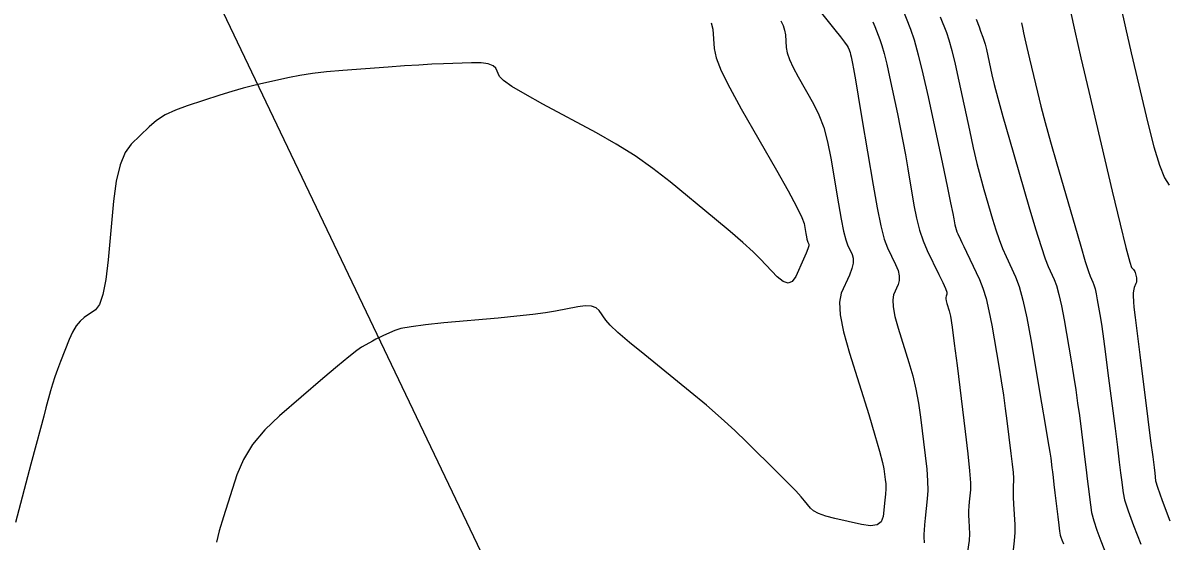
# Model space of a CAD drawing. Extents: x 2082232 to 2083549, y 592624 to 593832.
# Drawn here: x 2082908.8 to 2082963.1, y 593118.6 to 593143.3 of the extents above; entities that cross this region are included whole.
import ezdxf

# ---------------------------------------------------------------- set-up
doc = ezdxf.new("R2010")
doc.units = 0
for name, color, linetype in [('DT_X_Contour_Major', 7, 'Continuous'), ('DT_X_Contour_Minor', 7, 'Continuous'), ('GE_X_CL_5', 7, 'Continuous')]:
    doc.layers.add(name, color=color, linetype=linetype)

msp = doc.modelspace()

# ---------------------------------------------------------------- linework, layer by layer
at = {"layer": 'DT_X_Contour_Major'}
for points in [[(2082958.498, 593143.793), (2082958.703, 593142.865), (2082958.993, 593141.599), (2082959.369, 593139.994), (2082960.486, 593135.263), (2082960.857, 593133.706), (2082961.132, 593132.584), (2082961.311, 593131.896), (2082961.394, 593131.642), (2082961.487, 593131.545), (2082961.52, 593131.505), (2082961.548, 593131.457), (2082961.571, 593131.401), (2082961.59, 593131.337), (2082961.632, 593131.155), (2082961.642, 593131.086), (2082961.641, 593131.017), (2082961.629, 593130.948), (2082961.605, 593130.878), (2082961.526, 593130.691), (2082961.501, 593130.615), (2082961.484, 593130.527), (2082961.476, 593130.428), (2082961.476, 593130.318), (2082961.487, 593130.008), (2082961.509, 593129.764), (2082961.566, 593129.262), (2082961.659, 593128.503), (2082961.787, 593127.487), (2082962.176, 593124.435), (2082962.305, 593123.416), (2082962.402, 593122.65), (2082962.467, 593122.134), (2082962.499, 593121.871), (2082962.542, 593121.504), (2082962.629, 593121.202), (2082962.855, 593120.573), (2082963.222, 593119.616)], [(2082949.115, 593143.311), (2082949.214, 593143.085), (2082949.454, 593142.47), (2082949.551, 593142.187), (2082949.66, 593141.796), (2082949.781, 593141.3), (2082949.916, 593140.696), (2082950.29, 593138.945), (2082950.426, 593138.289), (2082950.554, 593137.635), (2082950.675, 593136.984), (2082950.787, 593136.334), (2082951.076, 593134.605), (2082951.196, 593133.984), (2082951.342, 593133.418), (2082951.512, 593132.907), (2082951.707, 593132.451), (2082952.26, 593131.309), (2082952.44, 593130.929), (2082952.563, 593130.647), (2082952.63, 593130.462), (2082952.641, 593130.375), (2082952.595, 593130.273), (2082952.585, 593130.223), (2082952.59, 593130.15), (2082952.609, 593130.055), (2082952.642, 593129.936), (2082952.749, 593129.59), (2082952.803, 593129.33), (2082952.882, 593128.808), (2082952.989, 593128.025), (2082953.121, 593126.98), (2082953.51, 593123.847), (2082953.634, 593122.792), (2082953.716, 593121.979), (2082953.757, 593121.407), (2082953.754, 593121.076), (2082953.692, 593120.515), (2082953.674, 593120.301), (2082953.664, 593120.082), (2082953.664, 593119.856), (2082953.672, 593119.624), (2082953.708, 593118.998), (2082953.691, 593118.67), (2082953.614, 593118.157)]]:
    msp.add_lwpolyline(points, dxfattribs=at)
at = {"layer": 'DT_X_Contour_Minor'}
for points in [[(2082950.47, 593144.081), (2082950.907, 593142.965), (2082951.082, 593142.45), (2082951.28, 593141.74), (2082951.501, 593140.838), (2082951.744, 593139.741), (2082952.424, 593136.559), (2082952.65, 593135.501), (2082952.816, 593134.714), (2082952.923, 593134.198), (2082952.971, 593133.952), (2082953.02, 593133.66), (2082953.042, 593133.551), (2082953.072, 593133.444), (2082953.109, 593133.34), (2082953.154, 593133.238), (2082953.285, 593132.969), (2082953.349, 593132.835), (2082953.443, 593132.636), (2082953.568, 593132.371), (2082953.723, 593132.041), (2082954.177, 593131.074), (2082954.341, 593130.666), (2082954.494, 593130.167), (2082954.635, 593129.578), (2082954.765, 593128.897), (2082955.094, 593126.962), (2082955.211, 593126.254), (2082955.316, 593125.584), (2082955.407, 593124.95), (2082955.485, 593124.352), (2082955.677, 593122.809), (2082955.738, 593122.293), (2082955.78, 593121.902), (2082955.802, 593121.636), (2082955.803, 593121.496), (2082955.78, 593121.29), (2082955.775, 593121.177), (2082955.778, 593120.991), (2082955.787, 593120.734), (2082955.804, 593120.405), (2082955.86, 593119.43), (2082955.864, 593119.053), (2082955.837, 593118.652), (2082955.777, 593118.226)], [(2082960.87, 593144.085), (2082961.105, 593143.028), (2082961.381, 593141.838), (2082962.171, 593138.49), (2082962.456, 593137.364), (2082962.72, 593136.499), (2082962.961, 593135.894), (2082963.179, 593135.55)], [(2082946.504, 593143.949), (2082947.316, 593142.934), (2082947.585, 593142.595), (2082947.781, 593142.342), (2082947.906, 593142.173), (2082947.958, 593142.088), (2082948.002, 593141.976), (2082948.02, 593141.924), (2082948.04, 593141.852), (2082948.062, 593141.761), (2082948.087, 593141.651), (2082948.155, 593141.331), (2082948.202, 593141.077), (2082948.293, 593140.557), (2082948.426, 593139.77), (2082948.603, 593138.716), (2082949.132, 593135.55), (2082949.323, 593134.474), (2082949.501, 593133.62), (2082949.665, 593132.989), (2082949.816, 593132.58), (2082950.201, 593131.787), (2082950.317, 593131.504), (2082950.376, 593131.25), (2082950.38, 593131.025), (2082950.327, 593130.829), (2082950.111, 593130.346), (2082950.064, 593130.111), (2082950.085, 593129.768), (2082950.173, 593129.317), (2082950.33, 593128.758), (2082950.837, 593127.123), (2082951.014, 593126.501), (2082951.164, 593125.862), (2082951.289, 593125.205), (2082951.387, 593124.531), (2082951.612, 593122.709), (2082951.682, 593122.068), (2082951.721, 593121.512), (2082951.729, 593121.042), (2082951.706, 593120.655), (2082951.605, 593119.739), (2082951.572, 593119.426), (2082951.551, 593119.172), (2082951.54, 593118.978), (2082951.54, 593118.844), (2082951.556, 593118.566)], [(2082952.324, 593143.55), (2082952.615, 593142.805), (2082952.734, 593142.451), (2082952.873, 593141.948), (2082953.031, 593141.296), (2082953.208, 593140.495), (2082953.707, 593138.16), (2082953.89, 593137.328), (2082954.064, 593136.583), (2082954.23, 593135.924), (2082954.388, 593135.352), (2082954.797, 593133.943), (2082954.952, 593133.436), (2082955.112, 593132.97), (2082955.275, 593132.546), (2082955.442, 593132.164), (2082955.894, 593131.202), (2082956.066, 593130.744), (2082956.245, 593130.094), (2082956.429, 593129.251), (2082956.619, 593128.214), (2082957.133, 593125.193), (2082957.305, 593124.18), (2082957.434, 593123.408), (2082957.52, 593122.877), (2082957.563, 593122.586), (2082957.621, 593122.131), (2082957.646, 593121.929), (2082957.678, 593121.661), (2082957.718, 593121.33), (2082957.764, 593120.933), (2082957.898, 593119.791), (2082957.945, 593119.41), (2082957.984, 593119.123), (2082958.015, 593118.931), (2082958.039, 593118.834), (2082958.092, 593118.701), (2082958.169, 593118.51)], [(2082941.452, 593143.262), (2082941.532, 593142.954), (2082941.588, 593142.04), (2082941.684, 593141.603), (2082941.932, 593140.98), (2082942.331, 593140.169), (2082942.882, 593139.171), (2082944.552, 593136.261), (2082945.104, 593135.284), (2082945.506, 593134.536), (2082945.759, 593134.017), (2082945.863, 593133.728), (2082945.941, 593133.261), (2082945.969, 593133.103), (2082945.994, 593132.98), (2082946.016, 593132.892), (2082946.034, 593132.839), (2082946.081, 593132.743), (2082946.079, 593132.672), (2082946.037, 593132.532), (2082945.956, 593132.323), (2082945.835, 593132.044), (2082945.462, 593131.207), (2082945.302, 593130.972), (2082945.103, 593130.893), (2082944.865, 593130.97), (2082944.588, 593131.204), (2082943.796, 593132.035), (2082943.438, 593132.39), (2082942.955, 593132.829), (2082942.348, 593133.354), (2082941.617, 593133.964), (2082939.503, 593135.704), (2082938.691, 593136.339), (2082937.837, 593136.939), (2082936.943, 593137.504), (2082936.009, 593138.033), (2082933.463, 593139.399), (2082932.619, 593139.865), (2082931.996, 593140.239), (2082931.594, 593140.522), (2082931.414, 593140.713), (2082931.228, 593141.1), (2082931.104, 593141.225), (2082930.872, 593141.309), (2082930.532, 593141.353), (2082930.084, 593141.357), (2082928.744, 593141.312), (2082928.203, 593141.29), (2082927.586, 593141.256), (2082926.892, 593141.212), (2082926.123, 593141.157), (2082923.968, 593140.994), (2082923.204, 593140.928), (2082922.528, 593140.852), (2082921.94, 593140.766), (2082921.44, 593140.67), (2082920.224, 593140.399), (2082919.752, 593140.287), (2082919.248, 593140.154), (2082918.711, 593139.998), (2082918.143, 593139.822), (2082916.583, 593139.322), (2082916.032, 593139.119), (2082915.547, 593138.886), (2082915.129, 593138.622), (2082914.778, 593138.328), (2082913.93, 593137.503), (2082913.639, 593137.102), (2082913.403, 593136.516), (2082913.223, 593135.745), (2082913.097, 593134.791), (2082912.833, 593131.998), (2082912.722, 593131.065), (2082912.585, 593130.359), (2082912.423, 593129.881), (2082912.236, 593129.63), (2082911.701, 593129.265), (2082911.507, 593129.097), (2082911.323, 593128.866), (2082911.151, 593128.571), (2082910.991, 593128.214), (2082910.577, 593127.178), (2082910.431, 593126.8), (2082910.304, 593126.442), (2082910.194, 593126.106), (2082910.103, 593125.79), (2082909.885, 593124.975), (2082909.78, 593124.578), (2082909.626, 593123.999), (2082909.423, 593123.238), (2082909.173, 593122.295), (2082908.441, 593119.537)], [(2082944.754, 593143.351), (2082944.865, 593143.135), (2082944.937, 593142.915), (2082944.971, 593142.691), (2082945.007, 593142.092), (2082945.053, 593141.835), (2082945.165, 593141.516), (2082945.341, 593141.133), (2082945.582, 593140.688), (2082946.312, 593139.416), (2082946.568, 593138.897), (2082946.79, 593138.294), (2082946.977, 593137.608), (2082947.13, 593136.837), (2082947.492, 593134.669), (2082947.621, 593133.937), (2082947.736, 593133.366), (2082947.838, 593132.957), (2082947.925, 593132.709), (2082948.141, 593132.265), (2082948.193, 593132.078), (2082948.189, 593131.853), (2082948.129, 593131.588), (2082948.013, 593131.283), (2082947.627, 593130.419), (2082947.543, 593129.999), (2082947.58, 593129.385), (2082947.738, 593128.578), (2082948.018, 593127.579), (2082948.925, 593124.656), (2082949.225, 593123.672), (2082949.446, 593122.916), (2082949.589, 593122.385), (2082949.652, 593122.081), (2082949.715, 593121.571), (2082949.732, 593121.367), (2082949.735, 593121.136), (2082949.723, 593120.879), (2082949.697, 593120.596), (2082949.61, 593119.807), (2082949.522, 593119.561), (2082949.322, 593119.417), (2082949.011, 593119.375), (2082948.589, 593119.433), (2082947.316, 593119.725), (2082946.885, 593119.837), (2082946.549, 593119.955), (2082946.306, 593120.079), (2082946.157, 593120.208), (2082945.886, 593120.56), (2082945.729, 593120.743), (2082945.462, 593121.028), (2082945.085, 593121.416), (2082944.597, 593121.905), (2082943.148, 593123.346), (2082942.572, 593123.901), (2082941.93, 593124.484), (2082941.222, 593125.097), (2082940.448, 593125.738), (2082938.296, 593127.485), (2082937.576, 593128.08), (2082937.028, 593128.554), (2082936.653, 593128.906), (2082936.45, 593129.137), (2082936.14, 593129.591), (2082935.989, 593129.73), (2082935.768, 593129.807), (2082935.477, 593129.823), (2082935.117, 593129.777), (2082934.063, 593129.571), (2082933.597, 593129.492), (2082932.987, 593129.411), (2082932.235, 593129.327), (2082931.34, 593129.24), (2082928.764, 593129.006), (2082927.893, 593128.917), (2082927.216, 593128.828), (2082926.73, 593128.739), (2082926.436, 593128.649), (2082925.91, 593128.408), (2082925.72, 593128.319), (2082925.544, 593128.232), (2082925.381, 593128.148), (2082925.233, 593128.066), (2082924.856, 593127.851), (2082924.635, 593127.697), (2082924.257, 593127.398), (2082923.722, 593126.954), (2082923.029, 593126.364), (2082920.971, 593124.597), (2082920.266, 593123.924), (2082919.694, 593123.232), (2082919.255, 593122.519), (2082918.948, 593121.786), (2082918.309, 593119.805), (2082918.104, 593119.13), (2082917.971, 593118.591)], [(2082954.028, 593143.431), (2082954.163, 593143.063), (2082954.236, 593142.869), (2082954.349, 593142.58), (2082954.395, 593142.443), (2082954.449, 593142.249), (2082954.51, 593141.996), (2082954.578, 593141.686), (2082954.771, 593140.783), (2082954.878, 593140.337), (2082955.053, 593139.678), (2082955.297, 593138.806), (2082955.608, 593137.72), (2082956.531, 593134.541), (2082956.847, 593133.469), (2082957.104, 593132.637), (2082957.302, 593132.045), (2082957.441, 593131.693), (2082957.731, 593131.075), (2082957.841, 593130.781), (2082957.956, 593130.363), (2082958.074, 593129.821), (2082958.196, 593129.155), (2082958.527, 593127.215), (2082958.644, 593126.506), (2082958.75, 593125.834), (2082958.842, 593125.2), (2082958.922, 593124.604), (2082959.118, 593123.064), (2082959.187, 593122.517), (2082959.248, 593122.032), (2082959.3, 593121.608), (2082959.343, 593121.246), (2082959.446, 593120.362), (2082959.506, 593120.007), (2082959.607, 593119.606), (2082959.751, 593119.159), (2082959.935, 593118.666), (2082960.484, 593117.289)], [(2082956.179, 593143.263), (2082956.234, 593142.962), (2082956.27, 593142.789), (2082956.335, 593142.495), (2082956.43, 593142.081), (2082956.556, 593141.547), (2082956.93, 593139.961), (2082957.093, 593139.303), (2082957.3, 593138.519), (2082957.553, 593137.607), (2082957.85, 593136.569), (2082958.703, 593133.631), (2082958.989, 593132.654), (2082959.206, 593131.927), (2082959.357, 593131.449), (2082959.439, 593131.222), (2082959.567, 593130.948), (2082959.616, 593130.817), (2082959.667, 593130.632), (2082959.72, 593130.392), (2082959.774, 593130.097), (2082959.92, 593129.236), (2082959.984, 593128.831), (2082960.065, 593128.26), (2082960.164, 593127.524), (2082960.281, 593126.622), (2082960.615, 593123.997), (2082960.729, 593123.106), (2082960.817, 593122.402), (2082960.881, 593121.887), (2082960.921, 593121.558), (2082960.994, 593120.933), (2082961.067, 593120.605), (2082961.231, 593120.09), (2082961.486, 593119.387), (2082961.832, 593118.498)]]:
    msp.add_lwpolyline(points, dxfattribs=at)
at = {"layer": 'GE_X_CL_5'}
msp.add_line((2082958.182, 593060.216), (2082728.488, 593541.346), dxfattribs=at)

doc.saveas('drawing.dxf')
